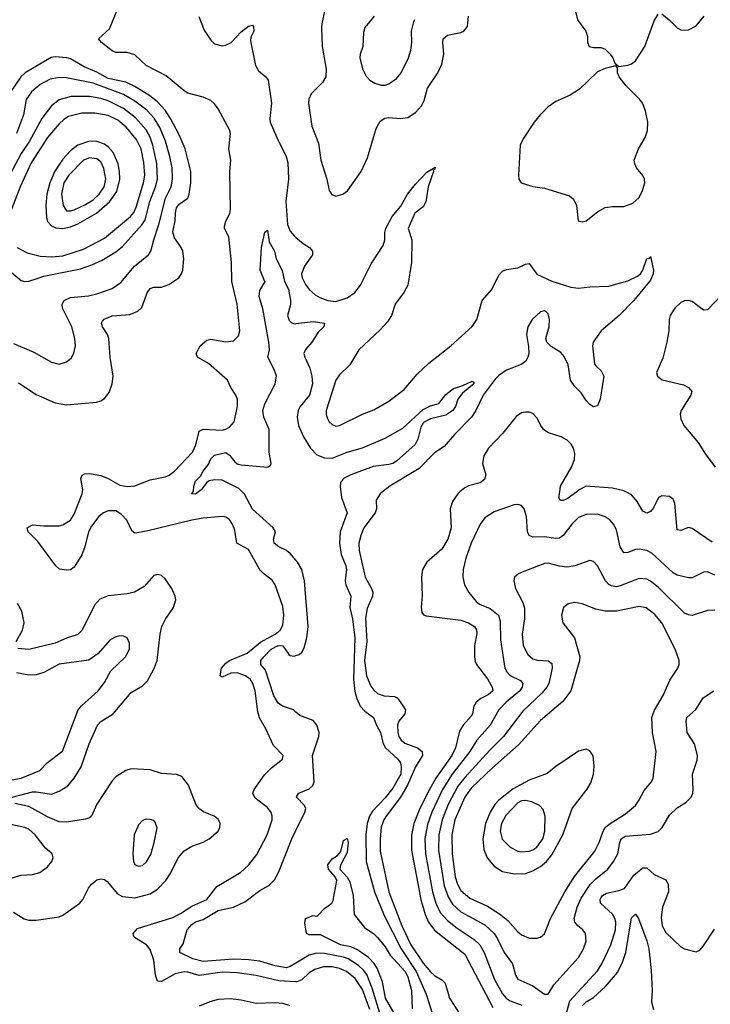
# Model space of a CAD drawing. Header units: inches. Extents: x 1649636 to 1815363, y 506543 to 641975.
# Tile 428 of 656: x 1728543 to 1732185, y 617297 to 622491. Entities that reach past the tile are written whole.
import ezdxf

# ---------------------------------------------------------------- set-up
doc = ezdxf.new("R2010")
doc.units = ezdxf.units.IN
doc.header["$MEASUREMENT"] = 0
for name, color, linetype in [('B7621', 7, 'Continuous'), ('B7622', 7, 'Continuous'), ('B7631', 7, 'Continuous'), ('B7632', 7, 'Continuous')]:
    doc.layers.add(name, color=color, linetype=linetype)

msp = doc.modelspace()

# ---------------------------------------------------------------- linework, layer by layer
at = {"layer": 'B7621', "color": 5}
for points, elevation in [([(1730000, 617415.8), (1729910, 617420.6), (1729790, 617449.1), (1729690, 617463), (1729610, 617465.7), (1729490, 617448.5), (1729430, 617466.1), (1729410, 617467.6), (1729362.4, 617457.6), (1729290, 617417.3), (1729270, 617418.8), (1729258.9, 617450), (1729249.9, 617530.1), (1729230, 617586.5), (1729211, 617611), (1729147.8, 617650), (1729142.2, 617662.2), (1729140.4, 617670), (1729163.4, 617696.6), (1729350, 617755.5), (1729390, 617775.2), (1729450, 617813.6), (1729529.8, 617850), (1729581.8, 617918.2), (1729707.6, 617992.4), (1729749.8, 618030), (1729792.6, 618087.4), (1729848.1, 618190), (1729874.2, 618270), (1729874.7, 618290), (1729868.8, 618308.8), (1729850, 618335.1), (1729784.9, 618384.9), (1729771.9, 618410), (1729778.8, 618430), (1729833.4, 618506.6), (1729870, 618544.9), (1729929, 618590), (1729933.2, 618610), (1729881.3, 618661.3), (1729841.4, 618750), (1729807.7, 618807.7), (1729799.3, 618839.3), (1729785.3, 618950), (1729772.8, 618990), (1729759.6, 619010), (1729734, 619030), (1729690, 619044.9), (1729657, 619043), (1729610, 619022), (1729599.3, 619030), (1729607.1, 619070), (1729630, 619097.1), (1729649.7, 619110), (1729742.2, 619150), (1729813.2, 619206.8), (1729889.8, 619250), (1729915.8, 619270), (1729930, 619297.3), (1729936, 619350), (1729930, 619395.1), (1729889.7, 619510), (1729873.7, 619533.7), (1729830, 619567.1), (1729809.3, 619589.3), (1729750, 619696.8), (1729688.6, 619728.6), (1729676.8, 619796.8), (1729667, 619827), (1729650, 619854.3), (1729630, 619867.4), (1729610, 619869.8), (1729510, 619861.2), (1729451.2, 619851.2), (1729212.1, 619792.1), (1729150, 619782.9), (1729133.8, 619793.8), (1729107.3, 619850), (1729080.3, 619880.3), (1729050, 619899.2), (1729010, 619900.7), (1728984.9, 619890), (1728960.2, 619870), (1728921.4, 619818.6), (1728905.8, 619790), (1728886.4, 619710), (1728870, 619668), (1728830, 619603.2), (1728810, 619589.1), (1728790, 619586.2), (1728752.5, 619592.5), (1728732.9, 619610), (1728638.4, 619738.4), (1728587.3, 619790), (1728582.7, 619810), (1728610, 619826), (1728670, 619820.3), (1728750, 619820.8), (1728770, 619826.9), (1728810, 619851.4), (1728830, 619882), (1728872.9, 619990), (1728874.4, 620000)], 580), ([(1729486.1, 620000), (1729470, 619987.8), (1729448.7, 619990), (1729457.4, 620000)], 560), ([(1730000, 619639.6), (1729970, 619675.4), (1729950, 619690.7), (1729909.6, 619710), (1729884, 619730), (1729881, 619750), (1729891.3, 619790), (1729880.3, 619810), (1729770, 619908.7), (1729727.9, 619987.9), (1729715.7, 620000)], 560), ([(1728503.7, 618390), (1728610, 618416.8), (1728630, 618418.3), (1728710, 618405.7), (1728750, 618421.5), (1728796.5, 618450), (1728830, 618489.4), (1728866.1, 618550), (1728908.3, 618671.7), (1728952.9, 618770), (1728970.7, 618789.3), (1729036.2, 618830), (1729130, 618941.3), (1729190, 618977.4), (1729217, 619003), (1729250, 619064.4), (1729268, 619110), (1729283.7, 619250), (1729292.4, 619290), (1729311.2, 619328.8), (1729354.3, 619390), (1729365.4, 619430), (1729362, 619450), (1729344.7, 619490), (1729310, 619540.9), (1729290, 619559.6), (1729270, 619564.7), (1729250, 619558.9), (1729198.9, 619501.1), (1729148.7, 619471.3), (1729110, 619462), (1729010, 619451.6), (1728966, 619434), (1728936.9, 619403.1), (1728872.4, 619270), (1728850, 619247.3), (1728790, 619229.1), (1728730, 619202.3), (1728590, 619168.4), (1728533.4, 619173.4)], 620), ([(1728523.9, 619210), (1728557.4, 619270), (1728565.4, 619310), (1728553.3, 619370), (1728531.1, 619411.1)], 620), ([(1728482.7, 618477.3), (1728550.7, 618489.3), (1728649.1, 618530.9), (1728690, 618572.8), (1728768.7, 618631.3), (1728850.7, 618850), (1728868.4, 618871.6), (1728957.2, 618950), (1728990, 618993.7), (1729024, 619056), (1729100.9, 619130), (1729122.2, 619170), (1729122.6, 619202.6), (1729110, 619229.6), (1729090, 619238.5), (1729070, 619239.8), (1729050, 619235.6), (1729020.3, 619219.7), (1728954.6, 619145.4), (1728907.8, 619112.2), (1728750, 619091.9), (1728670, 619046.8), (1728630, 619035.4), (1728590, 619033.3), (1728525.6, 619045.6)], 640), ([(1730000, 618838.7), (1729986.6, 618850), (1729929.3, 618869.3), (1729905.5, 618885.5), (1729883.5, 618923.5), (1729839.1, 619059.1), (1729814.7, 619090), (1729815.3, 619110), (1729830.8, 619130), (1729868.8, 619170), (1729905.1, 619190), (1729930, 619187.5), (1729962.2, 619142.2), (1729970, 619136.3), (1729990, 619133.7), (1730000, 619136.9)], 560), ([(1728510, 617783.5), (1728566.9, 617746.9), (1728590, 617740.7), (1728630, 617741), (1728750, 617758), (1728770, 617766.7), (1728860.4, 617830), (1728876.5, 617850), (1728906.4, 617910), (1728922, 617930), (1728950, 617953.4), (1728970, 617959.1), (1728990, 617954.3), (1729003.9, 617943.9), (1729059.1, 617879.1), (1729085.1, 617865.1), (1729150, 617857.6), (1729230, 617879.1), (1729270, 617904.2), (1729312.9, 617950), (1729339.3, 617990), (1729378.7, 618070), (1729410, 618106.5), (1729450, 618131.8), (1729510, 618152.7), (1729542.2, 618170), (1729588.9, 618210), (1729598, 618230), (1729599.6, 618250), (1729590, 618272.9), (1729568.3, 618290), (1729513, 618313), (1729486.8, 618330), (1729472.2, 618352.2), (1729432.8, 618452.8), (1729397.7, 618497.7), (1729370, 618509.7), (1729290, 618514.8), (1729230, 618534.2), (1729130, 618539.4), (1729102.6, 618530), (1729050, 618497.4), (1729030, 618475.4), (1728950, 618353.1), (1728921.2, 618290), (1728910, 618279.8), (1728890, 618272.8), (1728790, 618257.4), (1728750, 618260.2), (1728690, 618284.9), (1728590, 618339.9), (1728516.6, 618356.6)], 620), ([(1728490, 617961.1), (1728550, 617978.5), (1728610, 617980.9), (1728648.4, 617991.6), (1728690, 618022), (1728712, 618050), (1728719.3, 618070), (1728713.2, 618090), (1728679.6, 618119.6), (1728624.8, 618190), (1728590, 618220.9), (1728569.3, 618230), (1728470.8, 618250.8)], 640), ([(1730000, 617514.5), (1729970, 617496.7), (1729950, 617489.4), (1729890, 617499.7), (1729810, 617524.3), (1729750, 617531.7), (1729670, 617534.5), (1729510, 617522.9), (1729456.3, 617536.3), (1729388, 617570), (1729386.9, 617590), (1729404.4, 617615.6), (1729425.2, 617690), (1729450, 617718.4), (1729470, 617731), (1729510, 617743.4), (1729590, 617792), (1729670.4, 617809.6), (1729730, 617836.9), (1729810, 617897.2), (1729856.2, 617923.8), (1729886, 617954), (1729908.4, 617991.6), (1729978.7, 618170), (1730000, 618214.3)], 560), ([(1729970, 617288.3), (1729930, 617300.3), (1729890, 617304.4), (1729790, 617301.7), (1729710, 617319.2), (1729654.2, 617325.8), (1729590, 617321.5), (1729544.7, 617310), (1729490, 617286.4)], 620)]:
    msp.add_lwpolyline(points, dxfattribs=dict(at, elevation=elevation))
at = {"layer": 'B7621', "color": 5, "elevation": 640}
msp.add_lwpolyline([(1729210, 618273.6), (1729190, 618266), (1729170, 618244), (1729146.7, 618190), (1729138.9, 618090), (1729142.6, 618050), (1729150, 618034.4), (1729157.3, 618030), (1729170, 618024.9), (1729190, 618028.9), (1729212.2, 618047.8), (1729233.5, 618086.5), (1729252, 618150), (1729267.2, 618227.2), (1729257.7, 618257.7), (1729250, 618266.6), (1729230, 618271.6)], close=True, dxfattribs=at)
at = {"layer": 'B7622', "color": 5}
for points, elevation in [([(1728874.4, 620000), (1728875.9, 620010), (1728865, 620070), (1728871.3, 620088.7), (1728884.3, 620095.7), (1728910, 620097.3), (1728970, 620086.4), (1729010, 620070.8), (1729070, 620036.3), (1729110, 620028.6), (1729150, 620031.2), (1729230, 620064.1), (1729310, 620079.4), (1729331.9, 620088.1), (1729359.9, 620110), (1729453.9, 620210), (1729471.2, 620248.8), (1729490, 620320.9), (1729510, 620331), (1729610, 620325.8), (1729629.8, 620330.2), (1729650, 620342), (1729673.3, 620370), (1729691.1, 620450), (1729691, 620490), (1729683.5, 620510), (1729656.8, 620550), (1729638, 620590), (1729537.8, 620677.8), (1729480.7, 620710), (1729474, 620730), (1729495.4, 620770), (1729530, 620799.6), (1729550, 620806.5), (1729630, 620792.3), (1729670, 620796.5), (1729697, 620823), (1729704.5, 620850), (1729688.9, 620991.1), (1729661.1, 621110), (1729659.6, 621210), (1729645.4, 621345.4), (1729622.9, 621390), (1729622.2, 621402.2), (1729630, 621428.5), (1729651.5, 621468.5), (1729655.2, 621490), (1729651.6, 621688.4), (1729655.8, 621750), (1729646.6, 621810), (1729653.9, 621890), (1729649.9, 621910), (1729590, 622020.3), (1729570, 622047.3), (1729550, 622064.5), (1729510, 622082.8), (1729430, 622103.1), (1729410, 622115), (1729315.1, 622195.1), (1729209.9, 622250), (1729150, 622305.7), (1729110, 622318), (1729050, 622318.1), (1729030, 622327.2), (1728973.6, 622370), (1728958, 622390), (1729016.9, 622443.1), (1729061.1, 622550)], 580), ([(1729487.9, 622507.9), (1729516.1, 622436.1), (1729550, 622382.3), (1729570, 622363.9), (1729610, 622353.4), (1729630, 622356.5), (1729658.7, 622370), (1729710, 622426.3), (1729750, 622457.4), (1729770, 622463), (1729775.9, 622455.9), (1729777.4, 622430), (1729761.8, 622398.2), (1729760.7, 622379.3), (1729786.4, 622250), (1729801.9, 622221.9), (1729841.7, 622190), (1729852.8, 622172.8), (1729871.1, 622050), (1729862.4, 621970), (1729864.5, 621950), (1729898.3, 621870), (1729948.4, 621770), (1729957.4, 621737.4), (1729960.2, 621650), (1729947, 621533), (1729955.7, 621410), (1729970, 621375.8), (1729990, 621350.2), (1730000, 621341.8)], 580), ([(1728535.9, 620575.9), (1728630, 620514), (1728730, 620469.1), (1728790, 620459), (1728946.9, 620473.1), (1728970, 620479.5), (1728990, 620492.4), (1729015.3, 620524.7), (1729030.8, 620570), (1729035.1, 620610), (1729019.4, 620710), (1729012.1, 620810), (1729006.5, 620830), (1728979.8, 620870), (1728974.6, 620890), (1728980.2, 620899.8), (1728989, 620911), (1729030, 620927.9), (1729123.6, 620936.4), (1729166.3, 620953.7), (1729186.5, 620973.5), (1729215, 621050), (1729230, 621073), (1729250, 621080.6), (1729290, 621079.4), (1729330, 621094.5), (1729381.5, 621130), (1729395.9, 621150), (1729403.4, 621170), (1729408.4, 621230), (1729402.6, 621270), (1729394, 621290), (1729360, 621340), (1729351.1, 621370), (1729363.3, 621430), (1729363.9, 621470), (1729370, 621497.8), (1729383, 621517), (1729430, 621549.3), (1729437.1, 621570), (1729445.7, 621630), (1729444.6, 621690), (1729415.4, 621810), (1729384.5, 621884.5), (1729338.1, 621970), (1729310, 622014.6), (1729270, 622058.3), (1729229.2, 622089.2), (1729150, 622138.2), (1729101.7, 622161.7), (1729010, 622181.5), (1728950, 622213.9), (1728882.4, 622242.4), (1728810, 622285), (1728790.6, 622290.6), (1728730, 622295.3), (1728708.5, 622291.5), (1728570.9, 622210), (1728549, 622190), (1728492.9, 622107.1)], 620), ([(1728510, 620783.6), (1728616.4, 620736.4), (1728710, 620683.6), (1728750, 620673.6), (1728790, 620686.3), (1728813.7, 620706.3), (1728828.9, 620731.1), (1728836.8, 620770), (1728833.8, 620810), (1728818, 620870), (1728768.9, 620970), (1728767, 620990), (1728777.4, 621010), (1728810, 621025), (1728905.6, 621034.4), (1728950, 621044.3), (1729030, 621073.4), (1729076.1, 621103.9), (1729148.1, 621190), (1729221.5, 621250), (1729234.2, 621270), (1729249.3, 621330), (1729276.9, 621410), (1729312.2, 621550), (1729342.1, 621610), (1729348.6, 621650), (1729346.1, 621710), (1729335.4, 621770), (1729312.4, 621850), (1729281.9, 621921.9), (1729251.2, 621971.2), (1729213.1, 622013.1), (1729150, 622060.5), (1729090, 622097), (1728930, 622156.3), (1728790, 622184.1), (1728750, 622186.5), (1728702.9, 622177.1), (1728650, 622148.4), (1728604.3, 622110), (1728577.4, 622070), (1728563.6, 621990), (1728526, 621890)], 640), ([(1728410, 621232), (1728550, 621115.8), (1728570, 621110.3), (1728590, 621111.6), (1728630, 621123.9), (1728670, 621138.3), (1728863.4, 621176.6), (1728922.9, 621197.1), (1728977.5, 621222.5), (1729050, 621266.1), (1729084.7, 621295.3), (1729189.4, 621410), (1729204.9, 621435.1), (1729228.4, 621531.6), (1729259.2, 621610), (1729268.9, 621650), (1729266.1, 621730), (1729244.4, 621830), (1729230.5, 621870.5), (1729210, 621909.2), (1729153.5, 621973.4), (1729090, 622022.8), (1729010, 622062.4), (1728970, 622075.4), (1728910, 622086.5), (1728813.3, 622086.7), (1728751.7, 622068.3), (1728710, 622036.8), (1728659, 621970), (1728593.6, 621850), (1728550, 621784.9), (1728350.1, 621410)], 660), ([(1728529.2, 621290), (1728582, 621262), (1728650, 621242.7), (1728710, 621239.7), (1728770, 621245.9), (1728878.7, 621281.3), (1728990, 621338.7), (1729127.5, 621452.5), (1729145.4, 621474.6), (1729157.5, 621502.5), (1729195.6, 621630), (1729202.1, 621670), (1729197.6, 621737.6), (1729182.8, 621810), (1729158.9, 621858.9), (1729103.9, 621923.9), (1729060.3, 621960.3), (1729010, 621985.4), (1728938.8, 621998.8), (1728870, 621997.6), (1728799.9, 621980.1), (1728774.8, 621965.2), (1728750, 621942.4), (1728690, 621868.7), (1728604, 621736), (1728545.4, 621610), (1728483.1, 621450)], 680), ([(1729457.4, 620000), (1729458.6, 620001.4), (1729460.7, 620030), (1729470, 620056.3), (1729496.6, 620083.4), (1729509.7, 620110), (1729536.8, 620143.2), (1729550, 620174.9), (1729570, 620193.8), (1729630, 620207.4), (1729650, 620194), (1729677.9, 620157.9), (1729690, 620148.6), (1729710, 620142.2), (1729849.7, 620130.3), (1729863.3, 620136.7), (1729869.6, 620150), (1729858, 620210), (1729858.4, 620330), (1729830, 620394.2), (1729824.6, 620430), (1729834.9, 620465.1), (1729890.5, 620569.5), (1729897.3, 620610), (1729885.5, 620645.5), (1729852.3, 620710), (1729859.6, 620750), (1729857.2, 620790), (1729824.9, 620964.9), (1729806.3, 621030), (1729810, 621062), (1729838, 621110), (1729833.2, 621113.2), (1729811.8, 621170), (1729817.2, 621290), (1729835.3, 621370), (1729850, 621381), (1729858.6, 621318.6), (1729886.7, 621270), (1729894.9, 621230), (1729927.7, 621167.7), (1729939.5, 621110), (1729960.3, 621070), (1729971.2, 621008.8), (1729971, 620989), (1729954.7, 620930), (1729964, 620904), (1729973.8, 620893.8), (1729990, 620887.2), (1730000, 620888.4)], 560), ([(1729715.7, 620000), (1729697.7, 620017.7), (1729610, 620061.3), (1729570, 620063), (1729542, 620058), (1729530.3, 620049.7), (1729499.3, 620010), (1729486.1, 620000)], 560)]:
    msp.add_lwpolyline(points, dxfattribs=dict(at, elevation=elevation))
for points, elevation in [([(1728911.1, 621851.1), (1728850, 621829.5), (1728810, 621798.8), (1728770, 621756.1), (1728728.2, 621691.8), (1728701.9, 621630), (1728685.9, 621570), (1728681.1, 621510), (1728683.4, 621450), (1728690, 621427.3), (1728710, 621403.1), (1728732.6, 621392.6), (1728770, 621389.4), (1728810, 621398.1), (1728850, 621414.1), (1728947.1, 621470), (1729015.8, 621530), (1729054.9, 621585.1), (1729071.3, 621650), (1729069.9, 621690), (1729061.7, 621730), (1729036.3, 621790), (1729010, 621820.9), (1728990, 621834.9), (1728950, 621849.1)], 720), ([(1728910, 621763.1), (1728879.8, 621750), (1728801.4, 621670), (1728776, 621630), (1728762.4, 621570), (1728771.5, 621510), (1728790, 621483.2), (1728810, 621482.1), (1728830, 621488.1), (1728890, 621515.4), (1728930, 621539.9), (1728961.7, 621570), (1728988.5, 621610), (1728996.5, 621650), (1728986.6, 621706.6), (1728970, 621741.8), (1728950, 621757.9)], 740)]:
    msp.add_lwpolyline(points, close=True, dxfattribs=dict(at, elevation=elevation))
at = {"layer": 'B7631', "color": 5}
for points, elevation in [([(1730236.4, 620000), (1730240.2, 619970), (1730269.5, 619890), (1730232.3, 619790), (1730228.9, 619730), (1730238.4, 619670), (1730263.4, 619610), (1730267, 619590), (1730260.1, 619530), (1730263.1, 619510), (1730290.1, 619450), (1730284.6, 619390), (1730297.9, 619330), (1730311.1, 619230), (1730303.1, 619010), (1730310, 618946.4), (1730320.3, 618910), (1730339.3, 618870), (1730363.3, 618843.3), (1730409.5, 618809.5), (1730424.4, 618770), (1730446.6, 618730), (1730457.5, 618677.5), (1730470.7, 618650.7), (1730536.3, 618590), (1730550.5, 618570.5), (1730555, 618550), (1730552.1, 618510), (1730510, 618437), (1730470, 618385.4), (1730403.8, 618316.2), (1730387.6, 618290), (1730375.9, 618250), (1730368.7, 618190), (1730370.8, 618050), (1730414, 617890), (1730465.5, 617765.5), (1730555, 617590), (1730634.6, 617470), (1730686.7, 617350), (1730718.3, 617250)], 560), ([(1730456.7, 620000), (1730444, 619990), (1730423.2, 619956.8), (1730424.1, 619910), (1730416.9, 619890), (1730358.3, 619810), (1730341.5, 619770), (1730332.3, 619730), (1730333.2, 619690), (1730364.3, 619550), (1730398.1, 619490), (1730404.5, 619470), (1730404.1, 619450), (1730375.9, 619384.1), (1730366.2, 619333.8), (1730374.2, 619210), (1730360.7, 619110), (1730371.7, 619030), (1730394.9, 618974.9), (1730410, 618953.4), (1730430, 618935.9), (1730464.9, 618924.9), (1730520, 618920), (1730533.6, 618913.6), (1730542.4, 618902.4), (1730578, 618850), (1730574.3, 618830), (1730542.4, 618790), (1730535.1, 618770), (1730537.2, 618730), (1730542.9, 618710), (1730555.3, 618690), (1730574, 618674), (1730640.7, 618650), (1730666.1, 618630), (1730666.7, 618610), (1730630.8, 618549.2), (1730587.6, 618452.4), (1730550.8, 618389.2), (1730475.3, 618290), (1730463.1, 618270), (1730450, 618231.5), (1730444.1, 618170), (1730444.8, 618104.8), (1730490.1, 617890), (1730557.8, 617710), (1730605.4, 617610), (1730670, 617513.5), (1730710, 617467.6), (1730730, 617448.2), (1730770, 617425.3), (1730787.5, 617407.5), (1730809.3, 617329.3), (1730864.6, 617244.6)], 580), ([(1730864.9, 620000), (1730853.4, 619990), (1730825, 619950), (1730814, 619910), (1730817.8, 619810), (1730801.3, 619750), (1730770, 619697.6), (1730690.3, 619630), (1730666.5, 619590), (1730661.8, 619550), (1730666.2, 619453.8), (1730659.5, 619390), (1730663.4, 619363.4), (1730672.2, 619352.2), (1730686, 619346), (1730870, 619322.7), (1730909.5, 619309.5), (1730940.9, 619290), (1730952, 619272), (1730953.8, 619253.8), (1730942, 619190), (1730941.1, 619130), (1730945.2, 619105.2), (1730951.5, 619090), (1731010, 619013.8), (1731035, 618970), (1731037.5, 618950), (1731014, 618930), (1730975, 618910), (1730950, 618889.8), (1730938.3, 618870), (1730930.8, 618830), (1730923.5, 618816.5), (1730881.8, 618770), (1730861.6, 618738.4), (1730841.3, 618650), (1730822, 618610), (1730737.7, 618490), (1730703.5, 618430), (1730653.6, 618330), (1730622.4, 618250), (1730610.1, 618189.9), (1730610.1, 618110), (1730657.9, 617850), (1730681.1, 617770), (1730698.9, 617730), (1730730, 617687.2), (1730890, 617560.8), (1731039.1, 617279.1)], 620), ([(1731480.6, 620000), (1731430, 619962.9), (1731410, 619953.7), (1731395.3, 619955.3), (1731386.8, 619970), (1731391.2, 620000)], 620), ([(1732195.4, 619735.4), (1732090, 619806.6), (1732070, 619812), (1732030, 619795.8), (1732010, 619799.3), (1731998.9, 619938.9), (1731990, 619961.7), (1731970, 619976.2), (1731930, 619979.3), (1731912.2, 619970), (1731884.9, 619915.1), (1731870, 619897.4), (1731850, 619888.5), (1731830, 619897.6), (1731799.8, 619950), (1731770, 619984.7), (1731739.6, 620000)], 620), ([(1732210, 619561.4), (1732170, 619577.6), (1732150, 619576), (1732090, 619547.4), (1732070, 619546.4), (1732010, 619560.2), (1731990, 619572.2), (1731876.5, 619676.5), (1731850.9, 619690.9), (1731810, 619697), (1731790, 619695.4), (1731750, 619680.3), (1731730, 619678), (1731710, 619709.6), (1731690, 619799.5), (1731675, 619830), (1731656.4, 619850), (1731630, 619867.7), (1731590, 619882.5), (1731530, 619881), (1731490, 619864.2), (1731455, 619830), (1731410, 619770.8), (1731390, 619755.9), (1731370, 619753.4), (1731310, 619762.6), (1731250, 619760.3), (1731230, 619769.7), (1731220.7, 619790), (1731215.7, 619870), (1731203.9, 619910), (1731188.8, 619928.8), (1731170, 619933.8), (1731150, 619932.4), (1731045.5, 619894.5), (1730996.9, 619863.1), (1730970.7, 619829.3), (1730923.7, 619730), (1730895.9, 619650), (1730882.3, 619590), (1730879.2, 619550), (1730888, 619510), (1730911.1, 619470), (1730950, 619422.3), (1730968.2, 619408.2), (1731024.2, 619384.3), (1731069, 619349), (1731077.2, 619317.2), (1731078.7, 619218.7), (1731102.1, 619070), (1731112.9, 619050), (1731130, 619031.6), (1731184.5, 619004.5), (1731197.1, 618990), (1731193.6, 618970), (1731180.4, 618950), (1731108.2, 618890), (1731069.5, 618850), (1731023.3, 618770), (1730953.5, 618690), (1730917.6, 618630), (1730824.4, 618510), (1730772.3, 618430), (1730715.8, 618310), (1730694.1, 618245.9), (1730679.9, 618170), (1730683.5, 618090), (1730719.7, 617890), (1730737.9, 617830), (1730760.7, 617780.7), (1730799.3, 617739.3), (1730850, 617699.1), (1730939.3, 617639.3), (1730969.5, 617610), (1730992.1, 617570), (1731047, 617427), (1731090, 617352.5), (1731109, 617330), (1731130, 617315.5), (1731191.5, 617291.5)], 640), ([(1730000, 619136.9), (1730017.4, 619142.6), (1730030, 619154.9), (1730042.4, 619177.6), (1730057.7, 619230), (1730063.4, 619290), (1730044.2, 619530), (1730030.4, 619590), (1730008.1, 619630), (1730000, 619639.6)], 560), ([(1732210, 619375.9), (1732170, 619374.6), (1732090, 619348), (1732070, 619350.7), (1732050, 619360.7), (1731910, 619496.8), (1731870, 619529.1), (1731850, 619539.4), (1731810, 619543.4), (1731710, 619503.9), (1731690, 619499.5), (1731663.6, 619503.6), (1731650, 619510.8), (1731633.3, 619530), (1731590, 619609.6), (1731570, 619633.6), (1731550, 619638.7), (1731470.7, 619609.3), (1731430, 619603), (1731390, 619607.6), (1731330, 619624.8), (1731310, 619621.8), (1731174.8, 619570), (1731153, 619550), (1731148.5, 619530), (1731158, 619490), (1731196.9, 619416.9), (1731206, 619386), (1731205.8, 619330), (1731192.2, 619250), (1731198.6, 619190), (1731222.9, 619142.9), (1731250, 619118.9), (1731271.4, 619111.4), (1731330, 619108.2), (1731350, 619094.9), (1731350.8, 619070), (1731333.6, 618990), (1731323.7, 618970), (1731299.3, 618940.7), (1731196.9, 618843.1), (1731095, 618710), (1731022.2, 618637.8), (1730890, 618494.1), (1730853.3, 618446.7), (1730801.8, 618350), (1730771, 618270), (1730753.1, 618190), (1730750.8, 618109.2), (1730781.5, 617921.5), (1730803.3, 617863.3), (1730825.5, 617825.5), (1730870, 617784.2), (1730996.2, 617716.2), (1731044.5, 617670), (1731063, 617643), (1731097.3, 617570), (1731141.8, 617510), (1731157.7, 617450), (1731170.1, 617430.1), (1731250, 617394.3), (1731310, 617350.3), (1731330, 617350.4), (1731360.6, 617399.4), (1731490, 617544.4), (1731516.5, 617590), (1731529.8, 617630), (1731527.6, 617670), (1731513.7, 617690), (1731486.2, 617710), (1731469.9, 617730), (1731468.1, 617750), (1731482.9, 617810), (1731503.9, 617856.1), (1731551.2, 617928.8), (1731581, 617959), (1731644.8, 618010), (1731674.1, 618050), (1731696.8, 618090), (1731707.8, 618150), (1731716, 618170), (1731736.3, 618183.7), (1731870, 618193.6), (1731910, 618208.1), (1731930.8, 618230), (1731970, 618293.7), (1732010, 618334), (1732057.7, 618362.3), (1732084.4, 618390), (1732093.1, 618410), (1732095, 618430), (1732090.8, 618510), (1732115.9, 618584.1), (1732117.4, 618610), (1732101.1, 618670), (1732063.4, 618730), (1732058.8, 618790), (1732062.2, 618810), (1732108.2, 618851.8), (1732146.8, 618913.2), (1732203.7, 618950)], 660), ([(1730000, 618214.3), (1730046, 618310), (1730051.1, 618330), (1730045.6, 618345.6), (1730003.1, 618390), (1730005, 618395), (1730014.7, 618410), (1730070, 618433.5), (1730088.7, 618451.3), (1730095.6, 618470), (1730087.2, 618610), (1730121, 618710), (1730122.6, 618730), (1730110.4, 618770), (1730090, 618793.1), (1730021, 618821), (1730000, 618838.7)], 560), ([(1730517.4, 617250), (1730472.1, 617330), (1730455.6, 617415.6), (1730427.6, 617487.6), (1730412.6, 617512.6), (1730383.2, 617543.2), (1730323.8, 617583.8), (1730290, 617599.2), (1730234.3, 617610), (1730130, 617663.5), (1730070, 617663.5), (1730056, 617670), (1730046, 617726), (1730049.8, 617750), (1730090, 617764.9), (1730110, 617761), (1730115.5, 617764.5), (1730150, 617801.6), (1730189.2, 617830), (1730196.2, 617843.8), (1730216.2, 617950), (1730207, 617970), (1730172, 618010), (1730167.2, 618032.8), (1730190, 618064.9), (1730218.3, 618081.7), (1730236.6, 618103.4), (1730250, 618161), (1730270, 618170.8), (1730275.8, 618150), (1730270, 618098), (1730235.5, 618030), (1730230.7, 618010), (1730270, 617968), (1730283.7, 617943.7), (1730301.2, 617870), (1730306, 617770), (1730361.4, 617701.4), (1730410, 617669), (1730430.2, 617650), (1730470, 617600.4), (1730496.1, 617556.1), (1730575.3, 617470), (1730590, 617441.8), (1730610.1, 617370), (1730612.1, 617272.1)], 540), ([(1731426.9, 617250), (1731444.2, 617315.8), (1731590, 617473.7), (1731612.7, 617510), (1731660.5, 617610), (1731684.4, 617690), (1731687.2, 617730), (1731682.5, 617750), (1731670, 617772.1), (1731606.2, 617830), (1731604.1, 617850), (1731610, 617859.7), (1731617.3, 617870), (1731637.5, 617882.5), (1731703.2, 617896.8), (1731731.9, 617908.1), (1731782.4, 617977.6), (1731830, 618016), (1731850, 618016), (1731890, 617982), (1731950, 617954), (1731962.8, 617930), (1731964.1, 617890), (1731933.2, 617810), (1731926.1, 617753.9), (1731930.8, 617710), (1731950, 617676.1), (1732030, 617600.5), (1732048.8, 617588.8), (1732110, 617573), (1732130, 617582), (1732150, 617604.9), (1732206.7, 617693.3)], 640), ([(1731511.7, 617290), (1731530, 617310.1), (1731570, 617332.2), (1731632.1, 617390), (1731695, 617465), (1731721.6, 617518.4), (1731739.6, 617570), (1731770, 617753.4), (1731790, 617772.9), (1731807.2, 617750), (1731850, 617631.8), (1731860.6, 617590), (1731874.2, 617474.2), (1731878.6, 617370), (1731874.8, 617310), (1731885.2, 617270)], 620), ([(1730455.2, 617210), (1730401.4, 617381.4), (1730373.2, 617453.2), (1730356.4, 617476.4), (1730330, 617501.2), (1730275.8, 617535.8), (1730250, 617545.5), (1730150, 617565.3), (1730110, 617566.4), (1730070, 617556.1), (1730000, 617514.5)], 560), ([(1730389.5, 617270), (1730350, 617375.5), (1730312.3, 617432.3), (1730266, 617470), (1730230, 617486), (1730190, 617495.3), (1730145.4, 617494.6), (1730098.9, 617481.1), (1730070, 617463.2), (1730030, 617425.2), (1730004.4, 617415.6), (1730000, 617415.8)], 580)]:
    msp.add_lwpolyline(points, dxfattribs=dict(at, elevation=elevation))
for points, elevation in [([(1731470, 619416.9), (1731436, 619410), (1731410.6, 619390), (1731400.4, 619350), (1731408, 619310), (1731469.5, 619229.5), (1731496.3, 619130), (1731495, 619110), (1731449.4, 618950), (1731406.6, 618893.4), (1731290, 618794.3), (1731174.4, 618665.6), (1731035.6, 618544.4), (1730923.5, 618436.5), (1730890, 618389.9), (1730837, 618270), (1730822.4, 618190), (1730823.3, 618090), (1730839, 617970), (1730851.3, 617931.3), (1730870, 617897.1), (1730916.4, 617856.4), (1731010, 617813.7), (1731074.1, 617774.1), (1731118.1, 617738.1), (1731170, 617678.2), (1731190, 617662.7), (1731230, 617646.5), (1731270, 617644.9), (1731290, 617650.3), (1731311.5, 617668.5), (1731342.9, 617750), (1731418, 617890), (1731468.8, 617971.2), (1731576.1, 618103.9), (1731599.4, 618150), (1731619.6, 618210), (1731631.4, 618228.6), (1731652.4, 618247.6), (1731737.7, 618302.3), (1731790, 618346), (1731808.8, 618371.2), (1731835.9, 618424.1), (1731875, 618470), (1731884.4, 618490), (1731899.8, 618630), (1731880.9, 618730), (1731876.5, 618810), (1731890.9, 618849.1), (1731937.7, 618930), (1731972.5, 619007.5), (1732013.7, 619070), (1732021.1, 619090), (1732020.4, 619110), (1731999.3, 619170), (1731930, 619308.6), (1731893.2, 619353.2), (1731847.5, 619387.5), (1731810, 619395), (1731690, 619371.6), (1731630.5, 619370.5), (1731581.6, 619381.6), (1731510, 619409.7)], 680), ([(1731530, 618642.4), (1731490, 618632), (1731370, 618551.2), (1731325.4, 618514.6), (1731230, 618478.7), (1731145.9, 618434.1), (1731070, 618373.4), (1731049.1, 618350), (1731023.4, 618310), (1730999.2, 618250), (1730985.8, 618170), (1730990, 618113), (1731008.1, 618070), (1731044.9, 618024.9), (1731090, 617997.1), (1731150, 617984.3), (1731210, 617986.5), (1731250, 618000.4), (1731290, 618023.6), (1731321, 618050), (1731350, 618085.3), (1731407.9, 618190), (1731457.4, 618330), (1731533.4, 618430), (1731554.7, 618465.3), (1731569.2, 618510), (1731573.1, 618553.1), (1731567.3, 618607.3), (1731550, 618634)], 720), ([(1731210, 618372.2), (1731190, 618369.9), (1731170, 618359.3), (1731106.8, 618293.2), (1731083.1, 618250), (1731076.9, 618210), (1731087.1, 618167.1), (1731130, 618125), (1731170, 618104.4), (1731190, 618101.5), (1731230, 618105.1), (1731250, 618111.5), (1731270, 618125.5), (1731301.3, 618170), (1731313.3, 618210), (1731314, 618290), (1731303.8, 618323.8), (1731284.9, 618344.9), (1731244.4, 618364.4)], 740)]:
    msp.add_lwpolyline(points, close=True, dxfattribs=dict(at, elevation=elevation))
at = {"layer": 'B7632', "color": 5}
for points, elevation in [([(1730157.6, 622570), (1730136.9, 622470), (1730133.8, 622450), (1730137.7, 622350), (1730158.5, 622230), (1730156.9, 622190), (1730139.4, 622160.6), (1730080.3, 622099.7), (1730068.2, 622071.8), (1730065.4, 622050), (1730083.3, 621930), (1730119.4, 621839.4), (1730130.7, 621750), (1730162.3, 621650), (1730174.2, 621590), (1730188.3, 621568.4), (1730210, 621560.6), (1730247.3, 621570), (1730271.5, 621588.5), (1730342.9, 621690), (1730377.6, 621762.4), (1730422.6, 621917.4), (1730443.9, 621956.1), (1730468.7, 621971.3), (1730490, 621975.9), (1730550, 621970.2), (1730590, 621975.3), (1730630, 622000.9), (1730662.8, 622037.2), (1730676.1, 622063.9), (1730693.8, 622130), (1730749, 622210), (1730770, 622256.4), (1730779.9, 622310), (1730773.8, 622370), (1730776.5, 622390), (1730798.7, 622410), (1730870, 622423.2), (1730884.7, 622430), (1730904.1, 622455.9), (1730910.4, 622510)], 620), ([(1730413.1, 622510), (1730363.1, 622450), (1730355.8, 622424.2), (1730352.3, 622350), (1730338.5, 622310), (1730337.3, 622290), (1730351.1, 622231.1), (1730370, 622192.7), (1730390, 622172.4), (1730415.8, 622155.8), (1730450, 622146.3), (1730470, 622146.5), (1730490, 622153.1), (1730530, 622181.1), (1730554.7, 622210), (1730593.5, 622290), (1730606, 622330), (1730610.9, 622370), (1730609.8, 622430.2), (1730620.9, 622479.1), (1730627.6, 622492.4)], 640), ([(1731475, 622535), (1731484.2, 622490), (1731528.5, 622430), (1731537.5, 622402.5), (1731537.3, 622370), (1731546, 622350), (1731570, 622343.8), (1731610, 622343.8), (1731630, 622336.3), (1731657.3, 622310), (1731670.8, 622290), (1731681, 622261), (1731703.6, 622243.6), (1731750, 622250.4), (1731770, 622258.4), (1731790, 622274.9), (1731839.1, 622350), (1731890, 622484.4), (1731910, 622520.3)], 620), ([(1731930, 622521.1), (1731968.8, 622490), (1732010, 622447.4), (1732030, 622437.8), (1732050, 622436.5), (1732070, 622438.3), (1732110, 622458), (1732153.1, 622510)], 620), ([(1730000, 621341.8), (1730038, 621310), (1730071.3, 621290), (1730087.8, 621270), (1730086.9, 621250), (1730045.1, 621190), (1730029.5, 621149.5), (1730031.7, 621130), (1730050, 621094.3), (1730070, 621067.7), (1730100.3, 621040.3), (1730125.4, 621025.4), (1730168, 621010), (1730210, 621005), (1730270, 621023.5), (1730310, 621052.7), (1730340.2, 621090), (1730396.5, 621203.5), (1730459.5, 621300.5), (1730468.6, 621330), (1730468.4, 621368.4), (1730473.3, 621390), (1730506.8, 621453.2), (1730552.7, 621507.3), (1730588.8, 621570), (1730630, 621623.8), (1730690, 621686.5), (1730733.3, 621713.3), (1730730, 621699), (1730722.8, 621697.2), (1730726, 621690), (1730697.1, 621610), (1730685.3, 621530), (1730670, 621503.9), (1730626.6, 621470), (1730591.6, 621390), (1730611.5, 621330), (1730609.3, 621210.7), (1730590.2, 621090), (1730568.2, 621051.8), (1730522.6, 620990), (1730503.6, 620930), (1730482.5, 620897.4), (1730444.7, 620855.3), (1730332, 620750), (1730284.4, 620670), (1730230, 620617.6), (1730210.2, 620589.8), (1730159.5, 620430), (1730158.4, 620410), (1730164.4, 620390), (1730175.5, 620370), (1730190, 620355.5), (1730210, 620346.4), (1730230, 620350.4), (1730350, 620410.3), (1730410, 620432.8), (1730490, 620478.3), (1730570, 620539.6), (1730639.8, 620620.2), (1730701.5, 620678.5), (1730816.8, 620770), (1730930, 620872.9), (1730953.5, 620910), (1730982, 621010), (1731032.4, 621067.6), (1731070, 621143.6), (1731090, 621164), (1731110, 621172.5), (1731170, 621182.5), (1731210, 621201.6), (1731230, 621205.6), (1731270, 621148.4), (1731350, 621111.5), (1731450, 621079.8), (1731490, 621075.3), (1731550, 621082.3), (1731650, 621084.7), (1731750, 621113.9), (1731801.9, 621138.1), (1731816.4, 621150), (1731829, 621170), (1731850, 621230.4), (1731866.3, 621233.7), (1731870, 621242), (1731886, 621170), (1731884.5, 621150), (1731870, 621117.4), (1731781.6, 621010), (1731704.7, 620930), (1731610.5, 620849.5), (1731567.6, 620790), (1731564, 620770), (1731574.6, 620674.6), (1731582.4, 620662.4), (1731610, 620639.2), (1731624.1, 620610), (1731603.5, 620490), (1731590, 620453.3), (1731570, 620448.4), (1731550, 620460.3), (1731530, 620482), (1731503.4, 620523.4), (1731470, 620555.2), (1731448.2, 620590), (1731434.9, 620670), (1731415, 620715), (1731396.2, 620736.2), (1731346.5, 620766.5), (1731323.8, 620790), (1731318.5, 620810), (1731336.2, 620870), (1731338, 620910), (1731330, 620938.7), (1731319.7, 620950), (1731310, 620955.3), (1731290, 620949.8), (1731245.5, 620910), (1731222.7, 620870), (1731215.6, 620830), (1731226.5, 620766.5), (1731227.5, 620730), (1731223.2, 620710), (1731212.2, 620690), (1731187.8, 620672.2), (1731110, 620641.3), (1731070, 620613.9), (1731050, 620593.8), (1730987.6, 620510), (1730948.8, 620430), (1730925.7, 620394.3), (1730836.5, 620303.5), (1730780.7, 620239.3), (1730730, 620205.2), (1730650, 620122.7), (1730494.9, 620030), (1730456.7, 620000)], 580), ([(1732321.7, 621118.3), (1732170, 620961), (1732150, 620959.1), (1732090, 621005.1), (1732070, 621009.7), (1732050, 621008.2), (1732030, 620999.7), (1731998.3, 620970), (1731972.8, 620930), (1731967.8, 620910), (1731967, 620850), (1731956.8, 620790), (1731934.3, 620705.7), (1731902.3, 620630), (1731906.7, 620610), (1731931.1, 620591.1), (1732044.1, 620564.1), (1732070.4, 620550), (1732087.2, 620530), (1732082.8, 620510), (1732031.6, 620430), (1732027.1, 620410), (1732030, 620384.9), (1732046, 620350), (1732121.1, 620261.1), (1732159.2, 620199.2), (1732211.6, 620130)], 620), ([(1730000, 620888.4), (1730090, 620899.3), (1730150.6, 620890), (1730146, 620870), (1730116.8, 620843.2), (1730082.9, 620790), (1730049.5, 620750.5), (1730042.2, 620730), (1730045.8, 620710), (1730073.1, 620653.1), (1730083.6, 620610), (1730086.2, 620570), (1730071.5, 620510), (1730022.8, 620450), (1730012.1, 620430), (1730006.3, 620393.7), (1730013.3, 620350), (1730038.9, 620290), (1730076.3, 620230), (1730110, 620196.1), (1730150, 620180.4), (1730190, 620178.5), (1730270, 620208.9), (1730350, 620232.9), (1730470, 620284), (1730563.8, 620336.2), (1730670, 620434.1), (1730710, 620453.7), (1730754.1, 620465.9), (1730790, 620513.6), (1730830, 620546), (1730879.3, 620560.7), (1730930, 620584), (1730938.8, 620578.8), (1730937.6, 620570), (1730879.1, 620520.9), (1730853.7, 620490), (1730840.9, 620450), (1730827.4, 620430), (1730790, 620404.9), (1730710, 620385.8), (1730673.4, 620366.6), (1730659.3, 620340.7), (1730642.3, 620277.7), (1730628.9, 620250), (1730530, 620162.4), (1730510, 620148.9), (1730490, 620143.7), (1730406.5, 620133.5), (1730290.1, 620089.9), (1730250.4, 620070), (1730234.9, 620050), (1730232.9, 620027.1), (1730236.4, 620000)], 560), ([(1731391.2, 620000), (1731395.7, 620030), (1731452.7, 620130), (1731468.6, 620170), (1731470, 620202), (1731463.2, 620230), (1731451.2, 620251.2), (1731430, 620273), (1731398.7, 620290), (1731332, 620312), (1731307.1, 620327.2), (1731290.7, 620350), (1731271, 620391), (1731250, 620413.2), (1731230, 620420.6), (1731210, 620421.3), (1731190, 620416.3), (1731161.6, 620398.4), (1731090.1, 620309.9), (1731015.3, 620230), (1730990, 620190.8), (1730983.9, 620150), (1731001.8, 620090), (1730995.1, 620064.9), (1730971.8, 620048.2), (1730910, 620031.4), (1730890, 620021.6), (1730864.9, 620000)], 620), ([(1731739.6, 620000), (1731730, 620004.8), (1731670, 620019.1), (1731530, 620029.9), (1731494.2, 620010), (1731480.6, 620000)], 620)]:
    msp.add_lwpolyline(points, dxfattribs=dict(at, elevation=elevation))
at = {"layer": 'B7632', "color": 5, "elevation": 620}
msp.add_lwpolyline([(1731687.3, 622247.3), (1731630, 622234), (1731590, 622215.4), (1731494.9, 622125.1), (1731446.8, 622093.2), (1731370, 622059.8), (1731330, 622031.9), (1731288.3, 621990), (1731256.5, 621950), (1731197.5, 621862.5), (1731183.2, 621830), (1731173.7, 621670), (1731174.9, 621650), (1731186.8, 621630), (1731250, 621610.3), (1731310, 621602.4), (1731442.7, 621562.7), (1731463.4, 621543.4), (1731480.2, 621510), (1731488.4, 621430), (1731510, 621423.8), (1731530, 621430.4), (1731590, 621477), (1731630, 621499.5), (1731670, 621506), (1731730, 621504.9), (1731776.9, 621523.1), (1731810, 621552.7), (1731828.5, 621590), (1731839.3, 621630), (1731838, 621650), (1731830, 621669.4), (1731795.8, 621710), (1731786.6, 621730), (1731784.4, 621750), (1731806.9, 621810), (1731841.3, 621870), (1731853.2, 621906.8), (1731855.8, 621950), (1731843.1, 622010), (1731827.6, 622050), (1731813.1, 622070), (1731741.5, 622141.5), (1731704.2, 622190), (1731695.1, 622210), (1731696.4, 622236.4)], close=True, dxfattribs=at)

doc.saveas('drawing.dxf')
